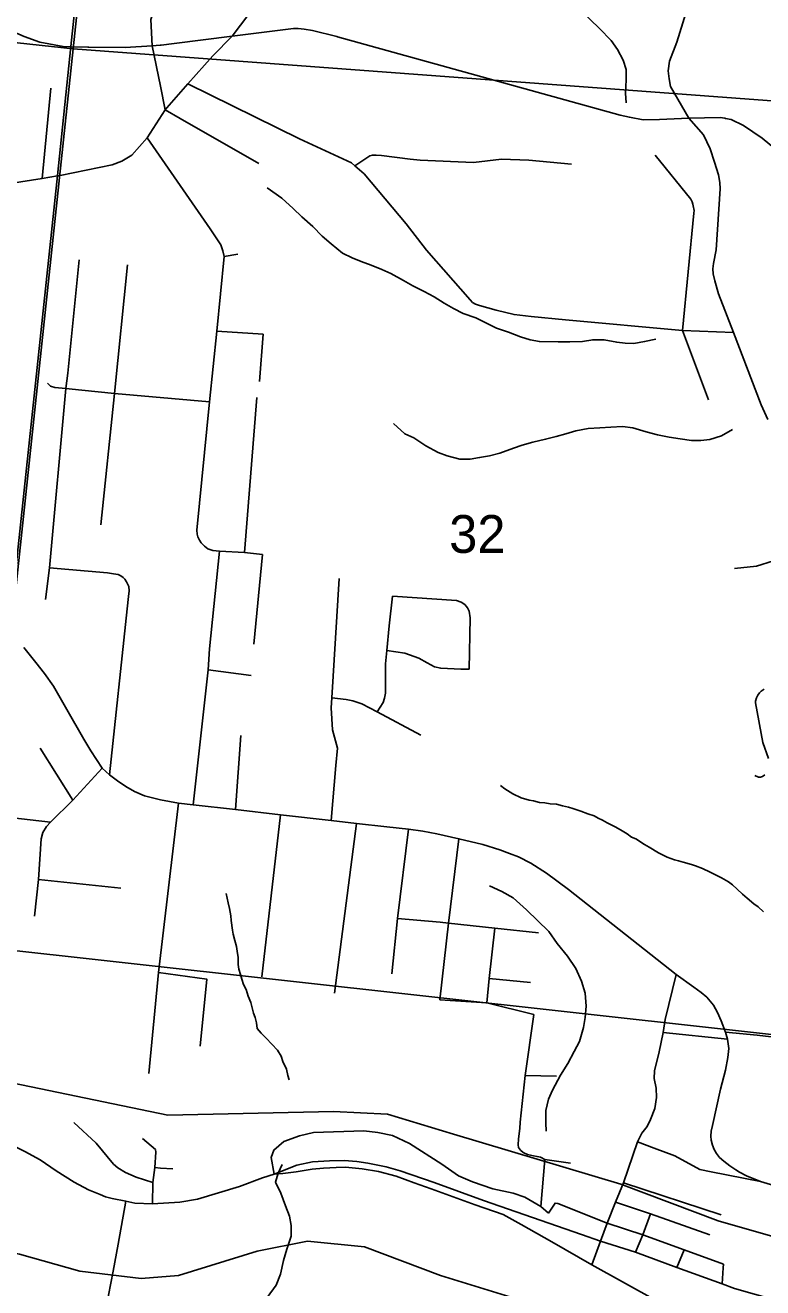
# Model space of a CAD drawing. Extents: x 0 to 34, y -2 to 22.
# Drawn here: x 7.396 to 8.212, y 18.207 to 19.604 of the extents above; entities that cross this region are included whole.
import ezdxf

# ---------------------------------------------------------------- set-up
doc = ezdxf.new("R2010")
doc.units = 0
for name, color, linetype in [('GM_X_City_Street', 7, 'Continuous'), ('GM_X_County_Road', 7, 'Continuous'), ('GM_X_Minor_River', 7, 'Continuous'), ('GM_X_Rail_Line', 7, 'Continuous'), ('GM_X_Section', 7, 'Continuous'), ('GM_X_Section_Text', 7, 'Continuous')]:
    doc.layers.add(name, color=color, linetype=linetype)

msp = doc.modelspace()

# ---------------------------------------------------------------- linework, layer by layer
at = {"layer": 'GM_X_City_Street'}
for p, q in [((7.4149, 19.4349), (7.4244, 19.5349)), ((7.616, 19.3483), (7.631, 19.351)), ((7.6079, 19.2657), (7.6592, 19.2627)), ((7.6551, 19.21), (7.6592, 19.2627)), ((7.6385, 19.0209), (7.652, 19.1926)), ((7.6489, 18.9195), (7.6584, 19.0186)), ((7.5983, 18.8912), (7.646, 18.8848)), ((7.6287, 18.7367), (7.6345, 18.8184)), ((7.4127, 18.8046), (7.4485, 18.7468)), ((7.4238, 18.7225), (7.3693, 18.729)), ((7.6575, 18.5513), (7.6783, 18.7306)), ((7.7622, 18.721), (7.738, 18.5333)), ((7.4106, 18.6591), (7.5018, 18.6497)), ((7.909, 18.5497), (7.9548, 18.545)), ((8.1014, 18.4897), (8.1727, 18.4823)), ((7.9489, 18.4424), (7.9834, 18.4417)), ((7.5256, 18.3725), (7.5402, 18.3605)), ((7.966, 18.2973), (7.9705, 18.3492)), ((8.0574, 18.3234), (8.1657, 18.2879)), ((8.1167, 18.2299), (8.1247, 18.2493))]:
    msp.add_line(p, q, dxfattribs=at)
for points in [[(7.6543, 19.4514), (7.5674, 19.5013), (7.5509, 19.5109), (7.5455, 19.5369), (7.5364, 19.5816), (7.5349, 19.6107), (7.5362, 19.6152), (7.5401, 19.6205), (7.5796, 19.6631), (7.582, 19.6691), (7.5854, 19.6839), (7.593, 19.7414), (7.5921, 19.7498), (7.5893, 19.7594), (7.5687, 19.839), (7.5686, 19.85), (7.5697, 19.8625), (7.5714, 19.8723), (7.582, 19.9119)], [(7.576, 19.5394), (7.6994, 19.4787), (7.7567, 19.452), (7.7606, 19.4487), (7.7708, 19.4399), (7.8171, 19.3847), (7.8399, 19.3556), (7.8881, 19.3004)], [(7.5904, 19.0316), (7.5886, 19.0346), (7.5869, 19.0381), (7.5861, 19.0414), (7.5859, 19.0458), (7.5996, 19.1878), (7.6079, 19.2657), (7.616, 19.3483), (7.6144, 19.3546), (7.6122, 19.3612), (7.6006, 19.3789), (7.5307, 19.4796)], [(7.7606, 19.4487), (7.777, 19.4599), (7.78, 19.4607), (7.7842, 19.4607), (7.7899, 19.4603), (7.8217, 19.456), (7.8327, 19.455), (7.8917, 19.4523), (7.9226, 19.456), (7.9529, 19.4552), (8.0002, 19.4505)], [(8.1514, 19.19), (8.1227, 19.2664), (8.1355, 19.3963), (8.1357, 19.3994), (8.1347, 19.4046), (8.1344, 19.4063), (8.1335, 19.4089), (8.1319, 19.412), (8.0926, 19.4606)], [(7.4184, 18.9689), (7.4227, 19.0039), (7.441, 19.2023), (7.443, 19.2195), (7.4555, 19.3447)], [(7.4796, 19.0516), (7.4947, 19.1967), (7.509, 19.3394)], [(7.8881, 19.3004), (7.8907, 19.2976), (7.894, 19.2958), (7.8982, 19.2944), (7.9167, 19.2889), (7.9366, 19.2842), (7.9555, 19.2822), (7.9933, 19.2785), (8.1227, 19.2664), (8.1791, 19.2644)], [(7.4208, 19.2082), (7.424, 19.2051), (7.4287, 19.2036), (7.441, 19.2023), (7.4585, 19.2006), (7.4947, 19.1967), (7.5996, 19.1878)], [(7.5904, 19.0316), (7.5942, 19.0279), (7.5979, 19.025), (7.6035, 19.0232), (7.611, 19.0226), (7.6385, 19.0209), (7.6584, 19.0186)], [(7.5818, 18.7419), (7.5983, 18.8912), (7.5999, 18.9144), (7.611, 19.0226)], [(8.1803, 19.0031), (8.2047, 19.0058), (8.2424, 19.0175)], [(7.4893, 18.775), (7.5087, 18.9585), (7.5101, 18.9724), (7.5108, 18.9785), (7.5106, 18.9834), (7.5081, 18.9886), (7.5061, 18.9915), (7.5043, 18.9932), (7.5017, 18.995), (7.4988, 18.9967), (7.4935, 18.9975), (7.4868, 18.9984), (7.4227, 19.0039)], [(7.7344, 18.7244), (7.7395, 18.7853), (7.7415, 18.8044), (7.7358, 18.8247), (7.7345, 18.8491), (7.7352, 18.8602), (7.7431, 18.9921)], [(7.7851, 18.8447), (7.7919, 18.855), (7.7933, 18.8599), (7.7943, 18.8653), (7.7944, 18.8977), (7.7959, 18.9126), (7.7986, 18.9397), (7.8021, 18.9726)], [(7.8021, 18.9726), (7.8728, 18.9677), (7.878, 18.966), (7.8822, 18.9633), (7.8852, 18.9598), (7.887, 18.9561), (7.8882, 18.9485), (7.887, 18.892)], [(7.7959, 18.9126), (7.8157, 18.9094), (7.8314, 18.9039), (7.8403, 18.8987), (7.8485, 18.8946), (7.8555, 18.8928), (7.8776, 18.8918), (7.887, 18.892)], [(7.7352, 18.8602), (7.751, 18.8582), (7.7582, 18.8569), (7.7684, 18.8535), (7.7851, 18.8447), (7.8335, 18.819)], [(8.2181, 18.793), (8.2115, 18.8107), (8.2037, 18.8545), (8.2036, 18.8553), (8.2037, 18.8565), (8.2047, 18.8602), (8.2061, 18.8631), (8.208, 18.8655), (8.2099, 18.8676), (8.2131, 18.8696)], [(7.4064, 18.6184), (7.4106, 18.6591), (7.4138, 18.7042), (7.4154, 18.7112), (7.4197, 18.7178), (7.4238, 18.7225), (7.4485, 18.7468), (7.4811, 18.7822)], [(8.2028, 18.7741), (8.2068, 18.7725), (8.2089, 18.7724), (8.2113, 18.7731), (8.2139, 18.7749)], [(7.5326, 18.4446), (7.5432, 18.5561), (7.5654, 18.7437)], [(7.8015, 18.5547), (7.8078, 18.6161), (7.8197, 18.7148)], [(7.8546, 18.526), (7.8639, 18.6109), (7.8755, 18.7042)], [(7.8078, 18.6161), (7.8549, 18.6119), (7.8639, 18.6109), (7.9153, 18.6054), (7.9636, 18.6002)], [(7.9063, 18.5226), (7.909, 18.5497), (7.9153, 18.6054)], [(7.5432, 18.5561), (7.597, 18.5488), (7.5893, 18.4746)], [(8.0225, 18.2329), (8.0322, 18.2591), (8.0395, 18.2788), (8.0487, 18.302), (8.0574, 18.3234), (8.0732, 18.3689), (8.078, 18.3785), (8.0836, 18.3857), (8.0875, 18.3936), (8.0923, 18.4058), (8.094, 18.4178), (8.0937, 18.4282), (8.0916, 18.4388), (8.092, 18.4476), (8.097, 18.4686), (8.1014, 18.4897), (8.1037, 18.5042), (8.1159, 18.5541)], [(7.8546, 18.526), (7.9063, 18.5226), (7.9585, 18.5097)], [(7.9437, 18.3598), (7.9413, 18.3625), (7.9412, 18.3656), (7.9416, 18.3721), (7.9428, 18.3837), (7.9433, 18.3907), (7.9489, 18.4424), (7.9585, 18.5097)], [(8.1704, 18.4901), (8.2054, 18.4867), (8.2271, 18.4843), (8.3358, 18.4708), (8.4352, 18.4615), (8.4402, 18.461), (8.5007, 18.4548), (8.5608, 18.4486), (8.5888, 18.4457), (8.8135, 18.4226)], [(7.4496, 18.3903), (7.4745, 18.3672), (7.4935, 18.3442), (7.4985, 18.3401), (7.507, 18.335), (7.5188, 18.3297), (7.537, 18.3238)], [(7.6712, 18.3329), (7.668, 18.3514), (7.6708, 18.3598), (7.682, 18.3691), (7.6993, 18.3755), (7.7146, 18.3791), (7.7704, 18.3811), (7.7861, 18.3791), (7.8021, 18.3759), (7.821, 18.3671), (7.8568, 18.3442), (7.8753, 18.3313), (7.8905, 18.3245), (7.913, 18.3169), (7.9355, 18.312), (7.9484, 18.3076), (7.966, 18.2973), (7.9745, 18.29)], [(7.5367, 18.3001), (7.537, 18.3238), (7.5392, 18.3405), (7.5406, 18.3576), (7.5402, 18.3605)], [(7.9437, 18.3598), (7.9467, 18.3571), (7.9514, 18.3549), (7.9581, 18.3533), (7.9621, 18.3526), (7.9659, 18.352), (7.9705, 18.3492), (7.9989, 18.3451)], [(8.0732, 18.3689), (8.0915, 18.362), (8.1144, 18.3535), (8.1421, 18.3383), (8.1546, 18.3357), (8.2089, 18.325)], [(7.5392, 18.3405), (7.5457, 18.3398), (7.5593, 18.3391)], [(7.4547, 17.807), (7.4663, 17.9186), (7.4671, 17.9271), (7.4687, 17.9539), (7.4725, 18.0332), (7.4859, 18.0754), (7.4948, 18.1048), (7.4956, 18.1127), (7.4956, 18.1256), (7.4952, 18.1345), (7.493, 18.1461), (7.4875, 18.174), (7.486, 18.1833), (7.4869, 18.1917), (7.4881, 18.1992), (7.4932, 18.2258), (7.4989, 18.2557), (7.5073, 18.3032)], [(7.9745, 18.29), (7.982, 18.301), (7.9849, 18.3006), (8.0395, 18.2788), (8.0788, 18.2659), (8.1247, 18.2493), (8.168, 18.2336)], [(8.0487, 18.302), (8.0875, 18.2891), (8.1529, 18.2661)], [(8.0709, 18.2467), (8.0788, 18.2659), (8.0875, 18.2891)], [(8.1666, 18.2118), (8.1677, 18.2294), (8.168, 18.2336)]]:
    msp.add_lwpolyline(points, dxfattribs=at)
at = {"layer": 'GM_X_County_Road'}
msp.add_line((7.6712, 18.3329), (7.6809, 18.334), dxfattribs=at)
for points in [[(7.4347, 19.4382), (7.4921, 19.45), (7.5027, 19.4538), (7.5138, 19.4604), (7.5307, 19.4796), (7.5509, 19.5109), (7.5527, 19.5131), (7.576, 19.5394), (7.6036, 19.5706), (7.625, 19.5923), (7.6537, 19.6303), (7.6656, 19.6552), (7.6964, 19.7157), (7.7085, 19.7337), (7.719, 19.7433), (7.7728, 19.7798), (7.8449, 19.8234), (7.8458, 19.824), (7.8719, 19.8382), (7.8818, 19.8407), (7.8988, 19.84), (8.0067, 19.8298), (8.1129, 19.8197), (8.187, 19.8127)], [(8.2171, 19.168), (8.21, 19.1845), (8.1791, 19.2644), (8.1626, 19.3073), (8.1584, 19.3215), (8.1568, 19.3292), (8.1564, 19.3348), (8.1571, 19.3407), (8.16, 19.356), (8.1644, 19.4235), (8.1641, 19.4303), (8.1625, 19.4388), (8.1583, 19.4529), (8.1533, 19.4675), (8.1461, 19.4829), (8.1297, 19.5016), (8.1097, 19.5365), (8.1079, 19.5449), (8.1069, 19.554), (8.1085, 19.5647), (8.1167, 19.5855), (8.1565, 19.7142)], [(7.3332, 19.6234), (7.3367, 19.6212), (7.358, 19.6082), (7.3805, 19.5981), (7.3948, 19.5917), (7.4121, 19.5856), (7.4378, 19.5807), (7.4469, 19.5805), (7.4654, 19.58)], [(7.5606, 19.5842), (7.625, 19.5923), (7.6926, 19.6007), (7.6978, 19.6006), (7.7046, 19.5999), (7.7138, 19.5984), (7.7404, 19.5918), (7.7414, 19.5916)], [(7.7414, 19.5916), (8.0539, 19.5047), (8.0641, 19.5025), (8.0792, 19.4998), (8.0973, 19.5), (8.1297, 19.5016), (8.1644, 19.5024), (8.1695, 19.5015), (8.1705, 19.5013)], [(7.4654, 19.58), (7.4665, 19.58), (7.5067, 19.5796), (7.5364, 19.5816), (7.5452, 19.5822), (7.5462, 19.5824), (7.5606, 19.5842)], [(8.1705, 19.5013), (8.1765, 19.5002), (8.1904, 19.4935), (8.211, 19.4794), (8.2823, 19.4203)], [(7.1611, 19.2111), (7.171, 19.245), (7.2064, 19.3063), (7.2223, 19.3338), (7.2372, 19.3621), (7.256, 19.4011), (7.2598, 19.4051), (7.2641, 19.4091), (7.2753, 19.413), (7.4149, 19.4349), (7.4318, 19.4376), (7.4347, 19.4382)], [(7.3945, 18.9158), (7.4079, 18.8991), (7.4173, 18.8872), (7.4272, 18.8732), (7.4421, 18.8473), (7.4609, 18.8143), (7.4687, 18.8014), (7.4811, 18.7822), (7.4893, 18.775), (7.4982, 18.7683), (7.5074, 18.7621), (7.5167, 18.7564), (7.5279, 18.7516), (7.5457, 18.7473), (7.5654, 18.7437), (7.5818, 18.7419), (7.6287, 18.7367), (7.6783, 18.7306), (7.7344, 18.7244), (7.7622, 18.721), (7.7959, 18.7174), (7.8197, 18.7148), (7.8358, 18.7126), (7.8513, 18.7095), (7.8755, 18.7042), (7.9021, 18.698), (7.9208, 18.6919), (7.9317, 18.688), (7.9415, 18.6842), (7.9552, 18.6773), (7.9726, 18.6663), (7.9966, 18.6481), (8.1159, 18.5541), (8.1352, 18.5399), (8.1434, 18.5342), (8.1497, 18.5288), (8.1572, 18.5201), (8.1614, 18.5118), (8.1654, 18.5027), (8.1704, 18.4901), (8.1727, 18.4823), (8.174, 18.4722), (8.1731, 18.4621), (8.1702, 18.4481), (8.165, 18.427), (8.1561, 18.3868), (8.1547, 18.3806), (8.1542, 18.3752), (8.1547, 18.3706), (8.156, 18.365), (8.1578, 18.3605), (8.1605, 18.3558), (8.1638, 18.3516), (8.1684, 18.3473), (8.175, 18.3422), (8.1818, 18.3378), (8.186, 18.3352), (8.1936, 18.3311), (8.2089, 18.325), (8.236, 18.3168)], [(7.3256, 18.3884), (7.3661, 18.3725), (7.3954, 18.3583), (7.4126, 18.3489), (7.4304, 18.3369), (7.45, 18.3244), (7.466, 18.3158), (7.479, 18.3104), (7.4847, 18.308), (7.4922, 18.306), (7.5073, 18.3032), (7.5172, 18.3011), (7.5367, 18.3001), (7.5668, 18.3021), (7.5866, 18.3055), (7.6331, 18.3193), (7.6583, 18.3289), (7.6712, 18.3329)], [(7.6712, 18.3329), (7.6963, 18.3431), (7.7137, 18.3466), (7.7326, 18.3479), (7.7486, 18.3481), (7.7626, 18.3472), (7.7748, 18.3451), (7.7952, 18.3412), (7.8105, 18.3369), (7.8484, 18.3238), (7.9029, 18.3038), (8.0113, 18.2662), (8.0322, 18.2591)], [(7.6809, 18.334), (7.6955, 18.3356), (7.7134, 18.3387), (7.7257, 18.3399), (7.7398, 18.3405), (7.75, 18.3408), (7.7687, 18.339), (7.7866, 18.3362), (7.8062, 18.3307), (7.8262, 18.3236), (7.845, 18.3169), (7.8936, 18.2993), (7.9246, 18.2886), (7.9446, 18.2775), (7.9782, 18.2581), (8.0225, 18.2329)], [(8.0322, 18.2591), (8.0709, 18.2467), (8.1167, 18.2299), (8.1666, 18.2118), (8.1804, 18.2065), (8.2466, 18.1876), (8.3078, 18.1718), (8.3397, 18.169), (8.3851, 18.1652), (8.4109, 18.163), (8.4281, 18.1619), (8.4412, 18.1621), (8.4804, 18.1632), (8.5185, 18.164), (8.6148, 18.1677), (8.6978, 18.1706), (8.7625, 18.1723), (8.8479, 18.1749)], [(8.0225, 18.2329), (8.0937, 18.1933), (8.1135, 18.1836), (8.1317, 18.1768), (8.1552, 18.1704)]]:
    msp.add_lwpolyline(points, dxfattribs=at)
at = {"layer": 'GM_X_Minor_River'}
for points in [[(7.9195, 19.7751), (7.9341, 19.7664), (7.9442, 19.7582), (7.9556, 19.7454), (7.9621, 19.7307), (7.9653, 19.7204), (7.968, 19.7082), (7.9696, 19.6959), (7.9717, 19.6849), (7.9736, 19.6719), (7.9801, 19.6561), (7.9878, 19.6442), (7.9962, 19.6337), (8.0066, 19.6239), (8.0208, 19.6106), (8.0312, 19.6009), (8.0438, 19.5873), (8.0511, 19.5776), (8.0573, 19.5656), (8.0605, 19.5553), (8.0606, 19.5439), (8.0598, 19.5291), (8.0607, 19.5184)], [(7.6636, 19.4246), (7.6797, 19.4131), (7.6923, 19.4014), (7.702, 19.3924), (7.7139, 19.3815), (7.7242, 19.371), (7.7343, 19.3624), (7.747, 19.3522), (7.7575, 19.347), (7.7676, 19.3429), (7.7786, 19.3389), (7.7902, 19.334), (7.8004, 19.3296), (7.8142, 19.322), (7.8247, 19.316), (7.8371, 19.3097), (7.8484, 19.3037), (7.8592, 19.2969), (7.8697, 19.291), (7.8802, 19.2854), (7.8942, 19.2805), (7.907, 19.2745), (7.9171, 19.2693), (7.9303, 19.2648), (7.9438, 19.2595), (7.9544, 19.2562), (7.9646, 19.2544), (7.9855, 19.2539), (7.9984, 19.254), (8.0121, 19.2544), (8.0235, 19.2564), (8.0361, 19.2561), (8.0501, 19.2535), (8.0596, 19.2525), (8.069, 19.2523), (8.0809, 19.2543), (8.0935, 19.257)], [(7.8032, 19.1637), (7.8158, 19.1523), (7.8256, 19.1479), (7.8391, 19.1388), (7.8526, 19.1316), (7.8627, 19.128), (7.8767, 19.1242), (7.8881, 19.1243), (7.8984, 19.126), (7.9095, 19.128), (7.9209, 19.1307), (7.9359, 19.1365), (7.9455, 19.1397), (7.9573, 19.1432), (7.9715, 19.1463), (7.9833, 19.1494), (7.9937, 19.1522), (8.0048, 19.1557), (8.0185, 19.158), (8.0314, 19.1589), (8.0436, 19.1597), (8.0565, 19.1602), (8.0679, 19.1587), (8.0826, 19.1546), (8.0951, 19.1512), (8.1079, 19.1486), (8.1204, 19.1468), (8.1326, 19.145), (8.1432, 19.1447), (8.1531, 19.146), (8.1661, 19.1499), (8.1781, 19.1572)], [(7.9214, 18.7632), (7.9263, 18.7596), (7.9353, 18.754), (7.9446, 18.7496), (7.9533, 18.747), (7.9582, 18.7461), (7.9647, 18.7444), (7.9707, 18.7439), (7.9764, 18.743), (7.9836, 18.7424), (7.99, 18.7407), (7.9968, 18.739), (8.0017, 18.7377), (8.0104, 18.7348), (8.0183, 18.7319), (8.0251, 18.7294), (8.0296, 18.727), (8.0345, 18.7246), (8.0397, 18.7218), (8.0446, 18.7194), (8.0491, 18.717), (8.0562, 18.7129), (8.0618, 18.7097), (8.0663, 18.7058), (8.0712, 18.7041), (8.0809, 18.6978), (8.0858, 18.695), (8.0962, 18.6886), (8.1015, 18.6862), (8.106, 18.6838), (8.1139, 18.6809), (8.1184, 18.6796), (8.1237, 18.6783), (8.1328, 18.6758), (8.1373, 18.6741), (8.1448, 18.6712), (8.1535, 18.6672), (8.1587, 18.6648), (8.1659, 18.6611), (8.1737, 18.6564), (8.1782, 18.6532), (8.1834, 18.6485), (8.1893, 18.643), (8.1945, 18.6383), (8.2016, 18.6323), (8.2064, 18.6288), (8.2124, 18.6233)], [(7.9093, 18.6521), (7.9232, 18.6457), (7.9356, 18.6389), (7.9504, 18.6256), (7.9749, 18.6015), (7.9841, 18.5883), (7.9956, 18.5743), (8.0047, 18.5608), (8.0112, 18.5466), (8.0151, 18.5335), (8.0162, 18.519), (8.0152, 18.5065), (8.0134, 18.4952), (8.0088, 18.4797), (8.0032, 18.4688), (7.9961, 18.4556), (7.9878, 18.4425), (7.979, 18.426), (7.9746, 18.4162), (7.9716, 18.4037), (7.9717, 18.39), (7.9722, 18.3805)], [(7.6879, 18.4375), (7.6865, 18.4422), (7.6848, 18.4491), (7.6808, 18.4579), (7.6791, 18.4637), (7.6751, 18.4703), (7.6625, 18.4836), (7.6569, 18.4891), (7.6525, 18.4941), (7.6516, 18.5006), (7.6502, 18.5064), (7.6484, 18.5114), (7.6471, 18.5171), (7.6453, 18.5229), (7.6425, 18.5302), (7.6404, 18.5375), (7.6375, 18.5429), (7.6354, 18.5487), (7.634, 18.5541), (7.6322, 18.5598), (7.6316, 18.5652), (7.6315, 18.5728), (7.6305, 18.5797), (7.6295, 18.585), (7.6278, 18.5916), (7.6261, 18.5985), (7.6251, 18.6031), (7.6238, 18.6138), (7.6232, 18.6191), (7.6219, 18.6272), (7.6205, 18.6333), (7.6192, 18.6383), (7.6182, 18.6436)], [(7.6803, 18.3439), (7.6758, 18.3341), (7.6729, 18.3243), (7.6787, 18.3119), (7.6837, 18.2981), (7.6884, 18.2866), (7.69, 18.2763), (7.6901, 18.2645), (7.6852, 18.2502), (7.6815, 18.2377), (7.6784, 18.2226), (7.6736, 18.2101), (7.6634, 18.1967), (7.6516, 18.1821), (7.6449, 18.172), (7.6389, 18.1589), (7.636, 18.1487), (7.6342, 18.1384)]]:
    msp.add_lwpolyline(points, dxfattribs=at)
at = {"layer": 'GM_X_Rail_Line'}
for points in [[(7.2924, 18.0527), (7.3254, 18.3889), (7.3765, 18.917), (7.3781, 18.9333), (7.4316, 19.4382), (7.4466, 19.581), (7.5261, 20.3339), (7.5512, 20.5718), (7.5526, 20.5853), (7.5548, 20.6102), (7.5809, 20.9), (2.1, 20.9)], [(8.9, 16.3574), (8.9, 20.9), (7.5809, 20.9), (7.5548, 20.6102), (7.5526, 20.5853), (7.5512, 20.5718), (7.5261, 20.3339), (7.4466, 19.581), (7.4316, 19.4382), (7.3781, 18.9333), (7.3765, 18.917), (7.3254, 18.3889), (7.2924, 18.0527)], [(8.8934, 18.204), (8.7591, 18.2174), (8.7083, 18.2219), (8.48, 18.2189), (8.3337, 18.2323), (8.1621, 18.2816), (8.0547, 18.3219), (7.8696, 18.3772), (7.7965, 18.3995), (7.7368, 18.4025), (7.5538, 18.3982), (7.2492, 18.4615), (7.0783, 18.4868), (6.8673, 18.5333), (6.7576, 18.5903), (6.6926, 18.6551), (6.6825, 18.7945), (6.6766, 18.8917), (6.6605, 18.9564)], [(7.9414, 18.1945), (7.8552, 18.2209), (7.7713, 18.2526), (7.708, 18.2589), (7.6526, 18.2478), (7.5655, 18.2209), (7.5243, 18.2177), (7.4563, 18.2256), (7.3898, 18.2446), (7.3375, 18.2557), (7.2647, 18.2605), (7.2061, 18.251), (7.1174, 18.2066)]]:
    msp.add_lwpolyline(points, dxfattribs=at)
at = {"layer": 'GM_X_Section'}
for points in [[(6.545, 20.6847), (7.556, 20.5828), (7.4489, 19.5784), (6.443, 19.687)], [(8.5471, 20.4749), (8.4442, 19.5041), (7.4489, 19.5784), (7.556, 20.5828)], [(7.4489, 19.5784), (7.3433, 18.5849), (6.3407, 18.6907), (6.443, 19.687)], [(7.4489, 19.5784), (8.4442, 19.5041), (8.3344, 18.4751), (7.3433, 18.5849)], [(8.3344, 18.4751), (8.2288, 17.4754), (7.2505, 17.5778), (7.3433, 18.5849)]]:
    msp.add_lwpolyline(points, close=True, dxfattribs=at)

# ---------------------------------------------------------------- texts
at = {"layer": 'GM_X_Section_Text'}
msp.add_text('32', height=0.04186, rotation=0, dxfattribs=at).set_placement((7.8648, 19.0205))

doc.saveas('drawing.dxf')
